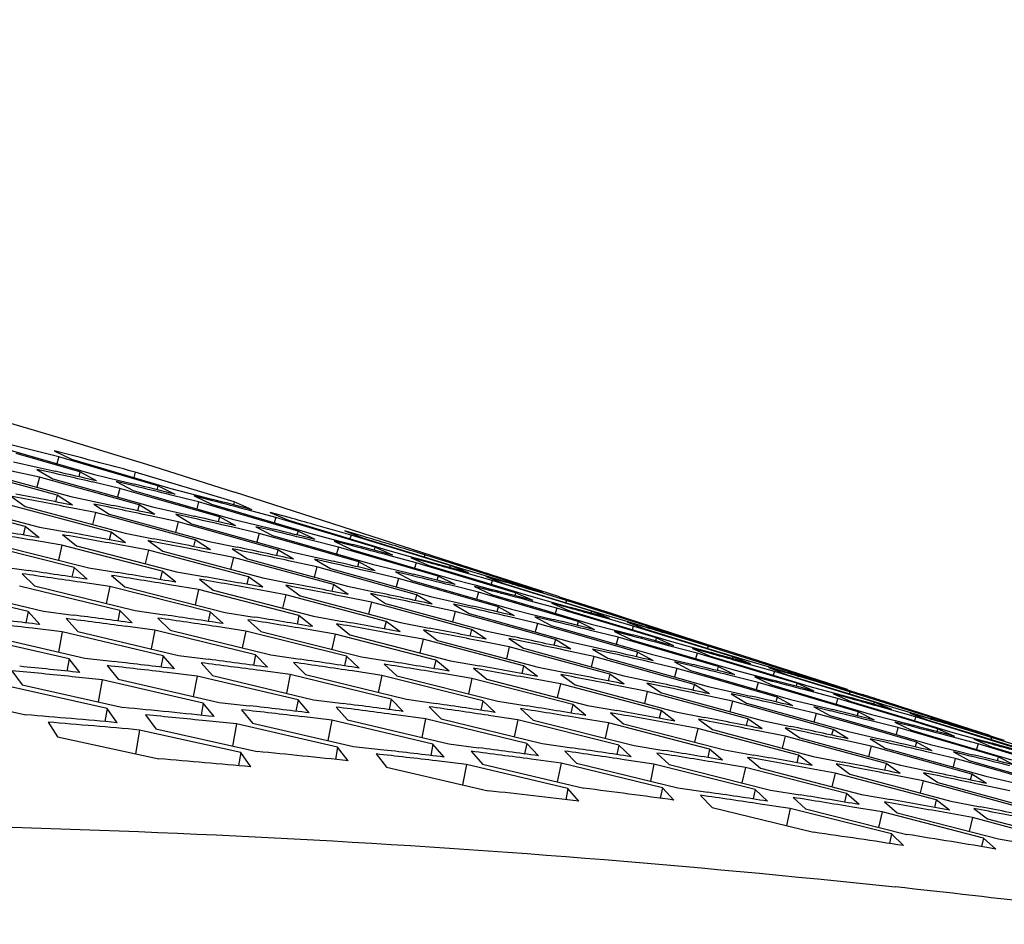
# Model space of a CAD drawing. Header units: millimetres. Extents: x 0 to 420, y 0 to 297.
# Tile 468 of 502: x 359.78 to 362.27, y 250.38 to 252.66. Entities that reach past the tile are written whole.
import ezdxf

# ---------------------------------------------------------------- set-up
doc = ezdxf.new("R2010")
doc.units = ezdxf.units.MM
doc.header["$LTSCALE"] = 23.1
doc.layers.get('0').update_dxf_attribs({"linetype": 'CONTINUOUS'})

msp = doc.modelspace()

# ---------------------------------------------------------------- linework, layer by layer
at = {"color": 3, "linetype": 'CONTINUOUS'}
for p, q in [((359.7129, 251.5878), (359.964, 251.5155)), ((359.9308, 251.521), (359.7693, 251.5674)), ((359.9122, 251.5624), (359.8653, 251.5745)), ((359.8653, 251.5745), (359.9098, 251.5533)), ((359.7632, 251.5464), (359.823, 251.5329)), ((359.969, 251.5325), (359.8773, 251.5594)), ((359.9098, 251.5533), (360.0352, 251.5164)), ((359.8731, 251.4623), (359.6209, 251.5311)), ((359.6558, 251.5276), (359.9079, 251.4586)), ((359.8284, 251.5079), (359.7579, 251.5231)), ((359.8658, 251.5175), (359.8218, 251.5274)), ((359.8658, 251.5175), (359.8218, 251.5274)), ((359.8218, 251.5274), (359.8626, 251.5035)), ((359.823, 251.5329), (359.8683, 251.5225)), ((359.867, 251.5228), (359.8683, 251.5225)), ((359.9731, 251.4983), (359.9308, 251.521)), ((360.1281, 251.4857), (359.969, 251.5325)), ((360.0352, 251.5164), (360.1606, 251.4793)), ((360.3211, 251.445), (360.0706, 251.5205)), ((360.0803, 251.4375), (359.8284, 251.5079)), ((359.8626, 251.5035), (360.1144, 251.4328)), ((360.0318, 251.4793), (359.9619, 251.4955)), ((359.964, 251.5155), (360.0334, 251.4986)), ((360.0681, 251.4855), (360.0228, 251.4965)), ((360.0681, 251.4855), (360.0228, 251.4965)), ((360.0228, 251.4965), (360.0653, 251.474)), ((360.0334, 251.4986), (360.0692, 251.4899)), ((360.1205, 251.4539), (360.0318, 251.4793)), ((360.0653, 251.474), (360.3168, 251.4015)), ((360.172, 251.4643), (360.1281, 251.4857)), ((360.1606, 251.4793), (360.2293, 251.4614)), ((361.1436, 251.2051), (360.3216, 251.4699)), ((359.7924, 251.383), (359.5394, 251.4484)), ((359.5759, 251.4468), (359.8289, 251.381)), ((359.7552, 251.4601), (359.7924, 251.4334)), ((359.9117, 251.4369), (359.8731, 251.4623)), ((359.9079, 251.4586), (359.9788, 251.4437)), ((359.9788, 251.4437), (360.0143, 251.4362)), ((360.2833, 251.4071), (360.1205, 251.4539)), ((360.2309, 251.4453), (360.1616, 251.4625)), ((360.2661, 251.4482), (360.2196, 251.4602)), ((360.2196, 251.4602), (360.2637, 251.4391)), ((360.2293, 251.4614), (360.267, 251.4515)), ((360.3218, 251.4186), (360.2309, 251.4453)), ((360.3666, 251.425), (360.3211, 251.445)), ((360.0094, 251.3689), (359.7566, 251.436)), ((359.7924, 251.4334), (360.0452, 251.366)), ((359.9698, 251.418), (359.8984, 251.4322)), ((359.9661, 251.4397), (360.005, 251.4145)), ((360.2224, 251.3492), (359.9698, 251.418)), ((360.1205, 251.4134), (360.0803, 251.4375)), ((360.1144, 251.4328), (360.1742, 251.4193)), ((360.1742, 251.4193), (360.2199, 251.4089)), ((360.2637, 251.4391), (360.3893, 251.4021)), ((360.4822, 251.3714), (360.3218, 251.4186)), ((360.4258, 251.4059), (360.3572, 251.4242)), ((360.4597, 251.4054), (360.4122, 251.4186)), ((360.4122, 251.4186), (360.4579, 251.3988)), ((360.005, 251.4145), (360.2575, 251.3453)), ((360.1789, 251.3945), (360.1081, 251.4098)), ((360.2165, 251.404), (360.1729, 251.4138)), ((360.2165, 251.404), (360.1729, 251.4138)), ((360.1729, 251.4138), (360.2133, 251.3901)), ((360.4312, 251.3239), (360.1789, 251.3945)), ((360.2178, 251.4093), (360.2199, 251.4089)), ((360.3252, 251.3845), (360.2833, 251.4071)), ((360.3168, 251.4015), (360.3767, 251.387)), ((360.3893, 251.4021), (360.5149, 251.3649)), ((360.6768, 251.3303), (360.4258, 251.4059)), ((360.4579, 251.3988), (360.5833, 251.361)), ((359.8274, 251.3547), (359.7924, 251.383)), ((359.8289, 251.381), (359.9013, 251.3682)), ((360.046, 251.342), (360.0094, 251.3689)), ((360.2133, 251.3901), (360.4656, 251.3192)), ((360.3838, 251.3655), (360.3136, 251.3818)), ((360.4204, 251.3717), (360.3756, 251.3825)), ((360.4204, 251.3717), (360.3756, 251.3825)), ((360.3756, 251.3825), (360.4176, 251.3602)), ((360.3767, 251.387), (360.4213, 251.3761)), ((360.5256, 251.3501), (360.4822, 251.3714)), ((360.649, 251.3574), (360.6004, 251.3717)), ((360.6004, 251.3717), (360.6477, 251.3533)), ((359.9158, 251.2792), (359.6622, 251.343)), ((359.6996, 251.3422), (359.9532, 251.2782)), ((359.885, 251.336), (359.8121, 251.3481)), ((359.8866, 251.3623), (359.9218, 251.3342)), ((360.0452, 251.366), (360.1171, 251.3521)), ((360.1032, 251.3472), (360.14, 251.3206)), ((360.2605, 251.3238), (360.2224, 251.3492)), ((360.2575, 251.3453), (360.3287, 251.3304)), ((360.4717, 251.3404), (360.3838, 251.3655)), ((360.4176, 251.3602), (360.6695, 251.2876)), ((360.5149, 251.3649), (360.584, 251.347)), ((360.5845, 251.3311), (360.515, 251.3485)), ((360.62, 251.3339), (360.574, 251.3459)), ((360.574, 251.3459), (360.6176, 251.3249)), ((360.5833, 251.361), (360.7088, 251.323)), ((360.584, 251.347), (360.6209, 251.3373)), ((360.867, 251.284), (360.6164, 251.3613)), ((360.6477, 251.3533), (360.773, 251.3146)), ((360.7133, 251.3383), (360.7016, 251.3418)), ((360.1385, 251.2704), (359.885, 251.336)), ((359.9218, 251.3342), (360.1752, 251.2684)), ((360.1039, 251.3232), (360.0315, 251.3365)), ((360.3571, 251.256), (360.1039, 251.3232)), ((360.14, 251.3206), (360.3932, 251.2531)), ((360.3187, 251.3049), (360.2469, 251.3192)), ((360.3157, 251.3265), (360.3541, 251.3013)), ((360.471, 251.3), (360.4312, 251.3239)), ((360.4656, 251.3192), (360.5254, 251.3057)), ((360.6358, 251.2932), (360.4717, 251.3404)), ((360.6746, 251.3047), (360.5845, 251.3311)), ((360.6176, 251.3249), (360.7434, 251.2878)), ((360.7218, 251.3104), (360.6768, 251.3303)), ((360.7088, 251.323), (360.7772, 251.304)), ((360.8027, 251.3114), (360.7731, 251.3203)), ((360.8027, 251.3114), (360.7731, 251.3203)), ((360.5717, 251.236), (360.3187, 251.3049)), ((360.3541, 251.3013), (360.6071, 251.2321)), ((360.5294, 251.2811), (360.4582, 251.2964)), ((360.5673, 251.2905), (360.5241, 251.3003)), ((360.5673, 251.2905), (360.5241, 251.3003)), ((360.5241, 251.3003), (360.5641, 251.2766)), ((360.5254, 251.3057), (360.5715, 251.2952)), ((360.6772, 251.2707), (360.6358, 251.2932)), ((360.8363, 251.2571), (360.6746, 251.3047)), ((360.781, 251.2914), (360.7121, 251.3097)), ((360.8152, 251.2908), (360.7681, 251.3038)), ((360.7681, 251.3038), (360.8133, 251.2842)), ((360.773, 251.3146), (360.8983, 251.2758)), ((360.7772, 251.304), (360.8158, 251.2932)), ((361.0529, 251.2324), (360.8027, 251.3114)), ((359.7272, 251.2822), (359.8012, 251.2715)), ((359.9488, 251.2495), (359.9158, 251.2792)), ((359.9532, 251.2782), (360.0266, 251.2664)), ((360.1731, 251.2422), (360.1385, 251.2704)), ((360.1752, 251.2684), (360.248, 251.2556)), ((360.7821, 251.2104), (360.5294, 251.2811)), ((360.5641, 251.2766), (360.8168, 251.2056)), ((360.7359, 251.2517), (360.6654, 251.2681)), ((360.6695, 251.2876), (360.7294, 251.2731)), ((360.7727, 251.2578), (360.7283, 251.2686)), ((360.7727, 251.2578), (360.7283, 251.2686)), ((360.7283, 251.2686), (360.7699, 251.2463)), ((360.7294, 251.2731), (360.7738, 251.2622)), ((360.7434, 251.2878), (360.8692, 251.2506)), ((361.0324, 251.2156), (360.781, 251.2914)), ((360.8133, 251.2842), (360.939, 251.2463)), ((360.9137, 251.2654), (360.867, 251.284)), ((360.9131, 251.2633), (360.8758, 251.2739)), ((360.8983, 251.2758), (360.966, 251.2558)), ((359.7844, 251.2635), (359.8161, 251.2325)), ((360.0062, 251.2308), (359.9323, 251.2419)), ((360.0107, 251.2594), (360.0439, 251.23)), ((360.233, 251.2497), (360.2677, 251.2217)), ((360.3933, 251.2293), (360.3571, 251.256)), ((360.3932, 251.2531), (360.4653, 251.2391)), ((360.8229, 251.2269), (360.7359, 251.2517)), ((360.7699, 251.2463), (361.0223, 251.1736)), ((360.8792, 251.236), (360.8363, 251.2571)), ((360.8692, 251.2506), (360.9292, 251.235)), ((360.9732, 251.2463), (360.9131, 251.2633)), ((360.939, 251.2463), (361.0647, 251.2082)), ((361.006, 251.2424), (360.9579, 251.2566)), ((360.9579, 251.2566), (361.0048, 251.2383)), ((360.966, 251.2558), (361.0064, 251.2437)), ((361.2242, 251.1689), (360.9732, 251.2463)), ((359.7998, 251.1679), (359.5453, 251.2283)), ((359.5843, 251.2294), (359.8388, 251.1687)), ((360.032, 251.1703), (359.7777, 251.2324)), ((359.8161, 251.2325), (360.0703, 251.1701)), ((360.2603, 251.1669), (360.0062, 251.2308)), ((360.0439, 251.23), (360.298, 251.1658)), ((360.2307, 251.2235), (360.1574, 251.2357)), ((360.4846, 251.1579), (360.2307, 251.2235)), ((360.2677, 251.2217), (360.5216, 251.1558)), ((360.4512, 251.2105), (360.3785, 251.2237)), ((360.4512, 251.2342), (360.4875, 251.2077)), ((360.6094, 251.2107), (360.5717, 251.236)), ((360.6071, 251.2321), (360.6786, 251.2171)), ((360.9883, 251.1794), (360.8229, 251.2269)), ((360.9382, 251.217), (360.8683, 251.2344)), ((360.9738, 251.2197), (360.9283, 251.2315)), ((360.9283, 251.2315), (360.9715, 251.2106)), ((360.9292, 251.235), (360.9748, 251.2231)), ((361.0273, 251.1908), (360.9382, 251.217)), ((361.0048, 251.2383), (361.1302, 251.1995)), ((361.0691, 251.2267), (361.0529, 251.2324)), ((361.1009, 251.2141), (361.0595, 251.2265)), ((361.0675, 251.2254), (361.1012, 251.2152)), ((361.1012, 251.2152), (361.0691, 251.2267)), ((360.7049, 251.1431), (360.4512, 251.2105)), ((360.4875, 251.2077), (360.7412, 251.1401)), ((360.6676, 251.1918), (360.5955, 251.2062)), ((360.6653, 251.2132), (360.7032, 251.1882)), ((360.8214, 251.1866), (360.7821, 251.2104)), ((360.8168, 251.2056), (360.8877, 251.1896)), ((360.9715, 251.2106), (361.0975, 251.1735)), ((361.077, 251.1959), (361.0324, 251.2156)), ((361.0647, 251.2082), (361.1333, 251.1892)), ((361.1362, 251.1768), (361.067, 251.1952)), ((361.1609, 251.1959), (361.1009, 251.2141)), ((361.1609, 251.1959), (361.1009, 251.2141)), ((361.1302, 251.1995), (361.2557, 251.1606)), ((361.2104, 251.183), (361.1433, 251.204)), ((361.1433, 251.204), (361.1918, 251.187)), ((361.4116, 251.1168), (361.1609, 251.1959)), ((359.8293, 251.1351), (359.7998, 251.1679)), ((359.8388, 251.1687), (359.9136, 251.159)), ((360.063, 251.1391), (360.032, 251.1703)), ((360.0703, 251.1701), (360.1446, 251.1594)), ((360.921, 251.1228), (360.6676, 251.1918)), ((360.7032, 251.1882), (360.9566, 251.1189)), ((360.8798, 251.1677), (360.8084, 251.1831)), ((360.918, 251.1771), (360.8753, 251.1867)), ((360.918, 251.1771), (360.8753, 251.1867)), ((360.8753, 251.1867), (360.9148, 251.1631)), ((361.133, 251.0969), (360.8798, 251.1677)), ((360.8877, 251.1896), (360.9231, 251.1815)), ((361.0293, 251.1569), (360.9883, 251.1794)), ((361.0223, 251.1736), (361.0822, 251.1591)), ((361.1903, 251.1429), (361.0273, 251.1908)), ((361.0975, 251.1735), (361.2236, 251.1362)), ((361.1706, 251.1762), (361.124, 251.1891)), ((361.124, 251.1891), (361.1688, 251.1696)), ((361.1333, 251.1892), (361.1713, 251.1785)), ((361.3319, 251.1179), (361.1362, 251.1768)), ((361.1688, 251.1696), (361.2947, 251.1316)), ((361.2774, 251.1618), (361.2104, 251.183)), ((361.2704, 251.1504), (361.2242, 251.1689)), ((359.8957, 251.15), (359.9253, 251.1175)), ((360.1275, 251.1514), (360.1587, 251.1205)), ((360.2929, 251.1373), (360.2603, 251.1669)), ((360.298, 251.1658), (360.3716, 251.154)), ((360.3554, 251.1471), (360.3882, 251.1177)), ((360.5187, 251.1297), (360.4846, 251.1579)), ((360.5216, 251.1558), (360.5947, 251.1429)), ((360.7405, 251.1165), (360.7049, 251.1431)), ((360.9148, 251.1631), (361.168, 251.092)), ((361.0879, 251.138), (361.0172, 251.1544)), ((361.125, 251.144), (361.0811, 251.1547)), ((361.125, 251.144), (361.0811, 251.1547)), ((361.0811, 251.1547), (361.1222, 251.1325)), ((361.0822, 251.1591), (361.1277, 251.148)), ((361.2329, 251.1218), (361.1903, 251.1429)), ((361.2699, 251.1483), (361.2301, 251.1595)), ((361.2557, 251.1606), (361.3158, 251.1428)), ((361.3299, 251.1313), (361.2699, 251.1483)), ((361.3177, 251.1489), (361.2774, 251.1618)), ((361.3158, 251.1428), (361.3634, 251.1287)), ((361.3443, 251.1404), (361.3177, 251.1489)), ((359.8861, 251.1165), (359.8108, 251.1255)), ((359.9253, 251.1175), (360.1803, 251.0568)), ((360.1201, 251.1204), (360.0454, 251.1305)), ((360.3749, 251.0582), (360.1201, 251.1204)), ((360.1587, 251.1205), (360.4135, 251.058)), ((360.3502, 251.1186), (360.276, 251.1297)), ((360.6048, 251.0546), (360.3502, 251.1186)), ((360.3882, 251.1177), (360.6427, 251.0535)), ((360.5763, 251.111), (360.5028, 251.1232)), ((360.5793, 251.137), (360.6136, 251.1091)), ((360.7412, 251.1401), (360.8136, 251.1262)), ((360.7992, 251.1213), (360.835, 251.0949)), ((360.9583, 251.0976), (360.921, 251.1228)), ((360.9566, 251.1189), (361.0285, 251.1038)), ((361.1741, 251.1133), (361.0879, 251.138)), ((361.1222, 251.1325), (361.3751, 251.0597)), ((361.2918, 251.1028), (361.2217, 251.1203)), ((361.2236, 251.1362), (361.2932, 251.1181)), ((361.2932, 251.1181), (361.328, 251.109)), ((361.2947, 251.1316), (361.4205, 251.0935)), ((361.363, 251.1273), (361.3153, 251.1414)), ((361.3153, 251.1414), (361.3618, 251.1232)), ((361.5814, 251.0537), (361.3299, 251.1313)), ((361.388, 251.101), (361.3319, 251.1179)), ((361.5112, 251.0866), (361.3443, 251.1404)), ((361.3618, 251.1232), (361.5293, 251.0714)), ((359.9033, 251.048), (359.6482, 251.1067)), ((359.6881, 251.1088), (359.9432, 251.0497)), ((360.141, 251.056), (359.8861, 251.1165)), ((360.8307, 251.0453), (360.5763, 251.111)), ((360.6136, 251.1091), (360.868, 251.0432)), ((360.7984, 251.0977), (360.7255, 251.111)), ((361.0526, 251.0303), (360.7984, 251.0977)), ((360.835, 251.0949), (361.0891, 251.0272)), ((361.0164, 251.0788), (360.9441, 251.0931)), ((361.0558, 251.0915), (361.0149, 251.1)), ((361.0149, 251.1), (361.0524, 251.0751)), ((361.1719, 251.0731), (361.133, 251.0969)), ((361.3408, 251.0655), (361.1741, 251.1133)), ((361.3277, 251.1055), (361.2826, 251.1172)), ((361.2826, 251.1172), (361.3254, 251.0964)), ((361.3801, 251.0769), (361.2918, 251.1028)), ((361.3254, 251.0964), (361.4516, 251.0592)), ((361.4322, 251.0813), (361.388, 251.101)), ((361.4269, 251.1114), (361.4116, 251.1168)), ((361.4592, 251.0986), (361.4174, 251.1111)), ((361.4205, 251.0935), (361.4895, 251.0743)), ((361.4256, 251.11), (361.4595, 251.0997)), ((361.4595, 251.0997), (361.4269, 251.1114)), ((361.4424, 251.1076), (361.5024, 251.0889)), ((361.5192, 251.0805), (361.4592, 251.0986)), ((361.2703, 251.0096), (361.0164, 251.0788)), ((361.0524, 251.0751), (361.3062, 251.0056)), ((361.2303, 251.0542), (361.1586, 251.0697)), ((361.168, 251.092), (361.2392, 251.0759)), ((361.2687, 251.0636), (361.2265, 251.0731)), ((361.2265, 251.0731), (361.2656, 251.0496)), ((361.2392, 251.0759), (361.2747, 251.0678)), ((361.5444, 251.0286), (361.3801, 251.0769)), ((361.4914, 251.0622), (361.4219, 251.0807)), ((361.5261, 251.0615), (361.4799, 251.0743)), ((361.4799, 251.0743), (361.5242, 251.0549)), ((361.4895, 251.0743), (361.5268, 251.0639)), ((361.5697, 251.0673), (361.5023, 251.0884)), ((361.5023, 251.0884), (361.5504, 251.0715)), ((361.7703, 251.0012), (361.5192, 251.0805)), ((361.5293, 251.0714), (361.6132, 251.0454)), ((359.9307, 251.0137), (359.9033, 251.048)), ((359.9432, 251.0497), (360.0189, 251.0411)), ((360.17, 251.0233), (360.141, 251.056)), ((360.1803, 251.0568), (360.2554, 251.0471)), ((360.4054, 251.0271), (360.3749, 251.0582)), ((360.4135, 251.058), (360.488, 251.0472)), ((360.6369, 251.025), (360.6048, 251.0546)), ((360.6427, 251.0535), (360.7167, 251.0416)), ((360.8644, 251.0172), (360.8307, 251.0453)), ((360.868, 251.0432), (360.9413, 251.0302)), ((361.4839, 250.9834), (361.2303, 251.0542)), ((361.2656, 251.0496), (361.5191, 250.9785)), ((361.3813, 251.0431), (361.3408, 251.0655)), ((361.3751, 251.0597), (361.4349, 251.0452)), ((361.4349, 251.0452), (361.4809, 251.0339)), ((361.4516, 251.0592), (361.5779, 251.0219)), ((361.6858, 251.0037), (361.4914, 251.0622)), ((361.5242, 251.0549), (361.6503, 251.0169)), ((361.6442, 251.0437), (361.5697, 251.0673)), ((361.6272, 251.0354), (361.5814, 251.0537)), ((361.6266, 251.0333), (361.5845, 251.0452)), ((361.6132, 251.0454), (361.6732, 251.0277)), ((361.6752, 251.0338), (361.6442, 251.0437)), ((359.7586, 251.0182), (359.7847, 250.9826)), ((359.9998, 251.0311), (360.0274, 250.9971)), ((360.2372, 251.0381), (360.2663, 251.0057)), ((360.4625, 251.0084), (360.3874, 251.0185)), ((360.4706, 251.0393), (360.5014, 251.0085)), ((360.7002, 251.0347), (360.7324, 251.0054)), ((360.9257, 251.0244), (360.9595, 250.9966)), ((361.0878, 251.0037), (361.0526, 251.0303)), ((361.0891, 251.0272), (361.1619, 251.0132)), ((361.44, 251.0242), (361.3689, 251.0407)), ((361.4774, 251.0302), (361.4339, 251.0407)), ((361.4339, 251.0407), (361.4745, 251.0186)), ((361.5252, 250.9998), (361.44, 251.0242)), ((361.4745, 251.0186), (361.7278, 250.9458)), ((361.5865, 251.0077), (361.5444, 251.0286)), ((361.5779, 251.0219), (361.6379, 251.0063)), ((361.6867, 251.0163), (361.6266, 251.0333)), ((361.72, 251.0122), (361.6728, 251.0262)), ((361.6728, 251.0262), (361.7188, 251.0081)), ((361.6732, 251.0277), (361.7204, 251.0136)), ((361.8713, 250.9706), (361.6752, 251.0338)), ((359.9873, 250.9951), (359.9111, 251.003)), ((360.2428, 250.9363), (359.9873, 250.9951)), ((360.0274, 250.9971), (360.283, 250.9381)), ((360.2268, 251.0047), (360.1512, 251.0137)), ((360.4822, 250.9442), (360.2268, 251.0047)), ((360.2663, 251.0057), (360.5217, 250.9449)), ((360.7177, 250.9462), (360.4625, 251.0084)), ((360.5014, 251.0085), (360.7566, 250.9459)), ((360.6942, 251.0063), (360.6198, 251.0175)), ((360.9492, 250.9423), (360.6942, 251.0063)), ((360.7324, 251.0054), (360.9875, 250.9411)), ((360.922, 250.9985), (360.8481, 251.0108)), ((361.1768, 250.9327), (360.922, 250.9985)), ((360.9595, 250.9966), (361.2143, 250.9306)), ((361.1457, 250.9849), (361.0724, 250.9983)), ((361.1471, 251.0084), (361.1826, 250.9821)), ((361.3072, 250.9845), (361.2703, 251.0096)), ((361.3062, 251.0056), (361.3784, 250.9905)), ((361.6933, 250.9516), (361.5252, 250.9998)), ((361.6455, 250.9886), (361.575, 251.0062)), ((361.6816, 250.9913), (361.637, 251.0028)), ((361.637, 251.0028), (361.6793, 250.9822)), ((361.6379, 251.0063), (361.6825, 250.9946)), ((361.6503, 251.0169), (361.7764, 250.9787)), ((361.7437, 250.9863), (361.6858, 251.0037)), ((361.9386, 250.9386), (361.6867, 251.0163)), ((361.7188, 251.0081), (361.8848, 250.9568)), ((361.7783, 250.9984), (361.7703, 251.0012)), ((361.8175, 250.9832), (361.7753, 250.9958)), ((361.8178, 250.9843), (361.7783, 250.9984)), ((361.7814, 250.9953), (361.8178, 250.9843)), ((359.9996, 250.9226), (359.7439, 250.9796)), ((359.7847, 250.9826), (360.0404, 250.9253)), ((361.4003, 250.9174), (361.1457, 250.9849)), ((361.1826, 250.9821), (361.4371, 250.9143)), ((361.3653, 250.9657), (361.2927, 250.9801)), ((361.405, 250.9783), (361.3645, 250.9868)), ((361.405, 250.9783), (361.3645, 250.9868)), ((361.3645, 250.9868), (361.4015, 250.9619)), ((361.5224, 250.9597), (361.4839, 250.9834)), ((361.5191, 250.9785), (361.5789, 250.965)), ((361.7329, 250.963), (361.6455, 250.9886)), ((361.6793, 250.9822), (361.8058, 250.9449)), ((361.7874, 250.9667), (361.7437, 250.9863)), ((361.7764, 250.9787), (361.8364, 250.9621)), ((361.8014, 250.992), (361.8614, 250.9732)), ((361.8775, 250.965), (361.8175, 250.9832)), ((361.9094, 250.9576), (361.8612, 250.9727)), ((361.8612, 250.9727), (361.9089, 250.956)), ((359.5383, 250.9622), (359.794, 250.9066)), ((360.5107, 250.9115), (360.4822, 250.9442)), ((360.5217, 250.9449), (360.5972, 250.9352)), ((360.7478, 250.9151), (360.7177, 250.9462)), ((360.7566, 250.9459), (360.8314, 250.9351)), ((361.6197, 250.8964), (361.3653, 250.9657)), ((361.4015, 250.9619), (361.6558, 250.8924)), ((361.5808, 250.9408), (361.5088, 250.9563)), ((361.6195, 250.9501), (361.5777, 250.9595)), ((361.5777, 250.9595), (361.6163, 250.9361)), ((361.5789, 250.965), (361.6264, 250.9541)), ((361.7334, 250.9294), (361.6933, 250.9516)), ((361.7278, 250.9458), (361.7877, 250.9312)), ((361.8985, 250.9143), (361.7329, 250.963)), ((361.8466, 250.9476), (361.7768, 250.9662)), ((361.8058, 250.9449), (361.9322, 250.9076)), ((361.8815, 250.9469), (361.8358, 250.9596)), ((361.8358, 250.9596), (361.8797, 250.9403)), ((361.8364, 250.9621), (361.8822, 250.9493)), ((362.0397, 250.8896), (361.8466, 250.9476)), ((362.1291, 250.8857), (361.8775, 250.965)), ((361.8848, 250.9568), (361.9706, 250.9302)), ((360.0251, 250.8868), (359.9996, 250.9226)), ((360.2698, 250.9021), (360.2428, 250.9363)), ((360.283, 250.9381), (360.359, 250.9294)), ((360.3396, 250.9194), (360.3668, 250.8855)), ((360.5786, 250.9263), (360.6074, 250.8939)), ((360.8137, 250.9272), (360.844, 250.8964)), ((360.9809, 250.9128), (360.9492, 250.9423)), ((360.9875, 250.9411), (361.0617, 250.9292)), ((361.0449, 250.9224), (361.0767, 250.8931)), ((361.21, 250.9047), (361.1768, 250.9327)), ((361.2143, 250.9306), (361.288, 250.9176)), ((361.8349, 250.8699), (361.5808, 250.9408)), ((361.6163, 250.9361), (361.8703, 250.8649)), ((361.7921, 250.9104), (361.7207, 250.927)), ((361.8297, 250.9163), (361.7866, 250.9268)), ((361.7866, 250.9268), (361.8269, 250.9048)), ((361.7877, 250.9312), (361.8341, 250.9199)), ((361.8797, 250.9403), (362.006, 250.9022)), ((361.984, 250.9204), (361.9386, 250.9386)), ((361.9834, 250.9184), (361.9397, 250.9307)), ((362.004, 250.9277), (361.9627, 250.9408)), ((361.9706, 250.9302), (362.0392, 250.9099)), ((362.0434, 250.9013), (361.9834, 250.9183)), ((362.0326, 250.9186), (362.004, 250.9277)), ((362.2314, 250.8545), (362.0326, 250.9186)), ((360.0968, 250.9067), (360.1224, 250.8712)), ((360.5675, 250.8929), (360.4916, 250.902)), ((360.6074, 250.8939), (360.8632, 250.833)), ((360.8048, 250.8964), (360.7295, 250.9066)), ((361.0605, 250.8341), (360.8048, 250.8964)), ((360.844, 250.8964), (361.0997, 250.8338)), ((361.0382, 250.8941), (360.9635, 250.9053)), ((361.2937, 250.83), (361.0382, 250.8941)), ((361.2676, 250.886), (361.1935, 250.8983)), ((361.2721, 250.9118), (361.3055, 250.8841)), ((361.4351, 250.8909), (361.4003, 250.9174)), ((361.4371, 250.9143), (361.5102, 250.9002)), ((361.4951, 250.8955), (361.5301, 250.8693)), ((361.656, 250.8714), (361.6197, 250.8964)), ((361.8766, 250.8862), (361.7921, 250.9104)), ((361.8269, 250.9048), (361.9537, 250.8684)), ((361.9401, 250.8935), (361.8985, 250.9143)), ((361.9322, 250.9076), (361.9922, 250.892)), ((362.006, 250.9022), (362.1323, 250.8639)), ((362.077, 250.8972), (362.0302, 250.911)), ((362.0302, 250.911), (362.0758, 250.893)), ((362.0392, 250.9099), (362.0774, 250.8985)), ((362.2957, 250.8235), (362.0434, 250.9013)), ((359.8501, 250.8881), (359.8743, 250.8509)), ((360.1224, 250.8712), (360.3785, 250.8138)), ((360.3263, 250.8835), (360.2499, 250.8915)), ((360.5823, 250.8247), (360.3263, 250.8835)), ((360.3668, 250.8855), (360.6228, 250.8264)), ((360.8234, 250.8323), (360.5675, 250.8929)), ((361.0767, 250.8931), (361.3322, 250.8288)), ((361.5229, 250.8202), (361.2676, 250.886)), ((361.3055, 250.8841), (361.5607, 250.818)), ((361.493, 250.8721), (361.4194, 250.8856)), ((361.748, 250.8046), (361.493, 250.8721)), ((361.5301, 250.8693), (361.7851, 250.8014)), ((361.6558, 250.8924), (361.7282, 250.8772)), ((361.7541, 250.8652), (361.7141, 250.8735)), ((361.7541, 250.8652), (361.7141, 250.8735)), ((361.7141, 250.8735), (361.7507, 250.8488)), ((361.8728, 250.8463), (361.8349, 250.8699)), ((361.9511, 250.8649), (361.8766, 250.8862)), ((361.9991, 250.8745), (361.9284, 250.8921)), ((362.0355, 250.877), (361.9913, 250.8885)), ((361.9913, 250.8885), (362.0332, 250.868)), ((361.9922, 250.892), (362.0375, 250.8801)), ((362.0857, 250.8491), (361.9991, 250.8745)), ((362.0993, 250.8716), (362.0397, 250.8896)), ((362.0758, 250.893), (362.2403, 250.8422)), ((362.1426, 250.8522), (362.0993, 250.8716)), ((362.137, 250.8829), (362.1291, 250.8857)), ((362.1758, 250.8677), (362.1331, 250.8805)), ((362.1761, 250.8688), (362.137, 250.8829)), ((362.1373, 250.8806), (362.1761, 250.8688)), ((362.1604, 250.8763), (362.2204, 250.8575)), ((359.8743, 250.8509), (360.1305, 250.7953)), ((360.3375, 250.8111), (360.0813, 250.8682)), ((361.7142, 250.8526), (361.6413, 250.8671)), ((361.969, 250.7833), (361.7142, 250.8526)), ((361.7507, 250.8488), (362.0054, 250.7792)), ((361.8703, 250.8649), (361.946, 250.8478)), ((361.9702, 250.8366), (361.9288, 250.846)), ((361.9288, 250.846), (361.9416, 250.8382)), ((361.946, 250.8478), (361.978, 250.8405)), ((362.0458, 250.8377), (361.9511, 250.8649)), ((361.9537, 250.8684), (362.0806, 250.8318)), ((362.0332, 250.868), (362.0866, 250.8522)), ((362.2525, 250.8), (362.0857, 250.8491)), ((362.0866, 250.8522), (362.2866, 250.7932)), ((362.2018, 250.8331), (362.1317, 250.8518)), ((362.1323, 250.8639), (362.2019, 250.8446)), ((362.2358, 250.8496), (362.1758, 250.8677)), ((362.237, 250.8323), (362.1916, 250.8448)), ((362.1916, 250.8448), (362.2352, 250.8257)), ((362.2019, 250.8446), (362.2377, 250.8346)), ((362.268, 250.8421), (362.2202, 250.857)), ((362.2202, 250.857), (362.2675, 250.8405)), ((362.4878, 250.7701), (362.2358, 250.8496)), ((360.6089, 250.7905), (360.5823, 250.8247)), ((360.6228, 250.8264), (360.6991, 250.8177)), ((360.8515, 250.7998), (360.8234, 250.8323)), ((360.8632, 250.833), (360.9389, 250.8233)), ((361.0902, 250.8031), (361.0605, 250.8341)), ((361.0997, 250.8338), (361.1748, 250.8229)), ((361.3249, 250.8006), (361.2937, 250.83)), ((361.3322, 250.8288), (361.4068, 250.8168)), ((361.5557, 250.7922), (361.5229, 250.8202)), ((361.9313, 250.8274), (361.859, 250.843)), ((362.1858, 250.7563), (361.9313, 250.8274)), ((361.9416, 250.8382), (361.967, 250.8227)), ((361.967, 250.8227), (362.2215, 250.7513)), ((362.0854, 250.8156), (362.0458, 250.8377)), ((362.0806, 250.8318), (362.1517, 250.8145)), ((362.2905, 250.8064), (362.2018, 250.8331)), ((362.2352, 250.8257), (362.3617, 250.7875)), ((362.2403, 250.8422), (362.3281, 250.815)), ((360.3625, 250.7753), (360.3375, 250.8111)), ((360.6794, 250.8078), (360.7062, 250.7739)), ((360.9201, 250.8144), (360.9484, 250.7821)), ((361.1472, 250.7844), (361.0716, 250.7946)), ((361.1569, 250.8151), (361.1867, 250.7844)), ((361.3897, 250.8101), (361.421, 250.7809)), ((361.5607, 250.818), (361.6347, 250.8049)), ((361.6184, 250.7992), (361.6514, 250.7715)), ((361.7823, 250.7781), (361.748, 250.8046)), ((361.7851, 250.8014), (361.8585, 250.7873)), ((362.1441, 250.7966), (362.0725, 250.8133)), ((362.182, 250.8025), (362.1394, 250.8128)), ((362.1394, 250.8128), (362.1792, 250.791)), ((362.2289, 250.7724), (362.1441, 250.7966)), ((362.1517, 250.8145), (362.1873, 250.8058)), ((362.2938, 250.7793), (362.2525, 250.8)), ((360.7062, 250.7739), (360.9626, 250.7147)), ((360.9083, 250.7811), (360.8321, 250.7902)), ((361.1646, 250.7205), (360.9083, 250.7811)), ((360.9484, 250.7821), (361.2047, 250.7212)), ((361.4034, 250.722), (361.1472, 250.7844)), ((361.1867, 250.7844), (361.4428, 250.7217)), ((361.3822, 250.7819), (361.3072, 250.7932)), ((361.6382, 250.7177), (361.3822, 250.7819)), ((361.421, 250.7809), (361.6769, 250.7164)), ((361.6133, 250.7735), (361.5388, 250.7859)), ((361.869, 250.7076), (361.6133, 250.7735)), ((361.6514, 250.7715), (361.9071, 250.7053)), ((361.8402, 250.7593), (361.7664, 250.7728)), ((361.8431, 250.7826), (361.8776, 250.7564)), ((362.0049, 250.7583), (361.969, 250.7833)), ((362.0054, 250.7792), (362.0781, 250.7639)), ((362.1792, 250.791), (362.4333, 250.7179)), ((362.3983, 250.7238), (362.2289, 250.7724)), ((362.0957, 250.6917), (361.8402, 250.7593)), ((361.8776, 250.7564), (362.1331, 250.6885)), ((362.0631, 250.7395), (361.9898, 250.7541)), ((362.1032, 250.752), (362.0637, 250.7603)), ((362.1032, 250.752), (362.0637, 250.7603)), ((362.0637, 250.7603), (362.0998, 250.7356)), ((362.2233, 250.7329), (362.1858, 250.7563)), ((362.2215, 250.7513), (362.2936, 250.735)), ((361.1922, 250.688), (361.1646, 250.7205)), ((361.4325, 250.6911), (361.4034, 250.722)), ((361.4428, 250.7217), (361.5182, 250.7108)), ((362.3183, 250.6701), (362.0631, 250.7395)), ((362.0998, 250.7356), (362.355, 250.6659)), ((362.2817, 250.714), (362.2091, 250.7296)), ((361.5, 250.703), (361.5293, 250.6724)), ((361.6689, 250.6883), (361.6382, 250.7177)), ((361.6769, 250.7164), (361.7518, 250.7044)), ((361.7344, 250.6977), (361.7653, 250.6686)), ((361.9013, 250.6797), (361.869, 250.7076)), ((361.9071, 250.7053), (361.9813, 250.6922)), ((361.5293, 250.6724), (361.7859, 250.6096)), ((361.7263, 250.6696), (361.6509, 250.681)), ((361.9827, 250.6054), (361.7263, 250.6696)), ((361.9589, 250.661), (361.8842, 250.6734)), ((361.9648, 250.6866), (361.9973, 250.659)), ((362.1296, 250.6654), (362.0957, 250.6917)), ((362.1331, 250.6885), (362.2067, 250.6743)), ((362.1911, 250.6697), (362.2252, 250.6436)), ((361.7653, 250.6686), (362.0217, 250.6041)), ((362.2151, 250.595), (361.9589, 250.661)), ((361.9973, 250.659), (362.2534, 250.5927)), ((362.1875, 250.6466), (362.1133, 250.6601)), ((362.4434, 250.5788), (362.1875, 250.6466)), ((362.2252, 250.6436), (362.4811, 250.5756)), ((362.0129, 250.5761), (361.9827, 250.6054)), ((362.2469, 250.5672), (362.2151, 250.595)), ((362.2534, 250.5927), (362.328, 250.5795))]:
    msp.add_line(p, q, dxfattribs=at)
at = {"color": 7, "linetype": 'CONTINUOUS'}
for p, q in [((359.8773, 251.5594), (359.8724, 251.5419)), ((359.9308, 251.521), (359.9276, 251.5089)), ((360.0706, 251.5205), (360.0667, 251.507)), ((359.8284, 251.5079), (359.8218, 251.4822)), ((360.0318, 251.4793), (360.026, 251.4577)), ((360.1281, 251.4857), (360.1254, 251.4759)), ((359.8731, 251.4623), (359.8688, 251.4454)), ((360.2309, 251.4453), (360.226, 251.4277)), ((360.3211, 251.445), (360.319, 251.4377)), ((359.9698, 251.418), (359.9625, 251.3881)), ((360.0803, 251.4375), (360.0765, 251.4229)), ((360.1789, 251.3945), (360.1723, 251.3687)), ((360.2833, 251.4071), (360.2801, 251.395)), ((360.4258, 251.4059), (360.4219, 251.3924)), ((359.7924, 251.383), (359.7875, 251.3614)), ((360.0094, 251.3689), (360.0048, 251.3496)), ((360.4822, 251.3714), (360.4794, 251.3617)), ((360.2224, 251.3492), (360.2182, 251.3322)), ((360.3838, 251.3655), (360.378, 251.3438)), ((360.6164, 251.3613), (360.6136, 251.3518)), ((359.885, 251.336), (359.8764, 251.2976)), ((360.1039, 251.3232), (360.0959, 251.2891)), ((360.4312, 251.3239), (360.4274, 251.3094)), ((360.5845, 251.3311), (360.5797, 251.3135)), ((360.6768, 251.3303), (360.6746, 251.323)), ((360.3187, 251.3049), (360.3113, 251.2749)), ((360.6358, 251.2932), (360.6326, 251.2811)), ((360.8027, 251.3114), (360.801, 251.3059)), ((359.9158, 251.2792), (359.9107, 251.2553)), ((360.1385, 251.2704), (360.1336, 251.2488)), ((360.5294, 251.2811), (360.5227, 251.2552)), ((360.781, 251.2914), (360.7771, 251.2778)), ((360.867, 251.284), (360.8655, 251.2791)), ((360.3571, 251.256), (360.3526, 251.2367)), ((360.7359, 251.2517), (360.7301, 251.23)), ((360.8363, 251.2571), (360.8335, 251.2474)), ((360.9732, 251.2463), (360.9703, 251.2368)), ((360.0062, 251.2308), (359.9971, 251.1882)), ((360.2307, 251.2235), (360.2221, 251.185)), ((360.5717, 251.236), (360.5675, 251.2191)), ((360.9382, 251.217), (360.9333, 251.1993)), ((361.0529, 251.2324), (361.0521, 251.23)), ((360.4512, 251.2105), (360.4431, 251.1762)), ((360.7821, 251.2104), (360.7783, 251.1959)), ((361.0324, 251.2156), (361.0303, 251.2084)), ((361.1609, 251.1959), (361.1592, 251.1905)), ((359.7998, 251.1679), (359.7943, 251.1393)), ((360.032, 251.1703), (360.0266, 251.144)), ((360.6676, 251.1918), (360.6602, 251.1618)), ((360.8798, 251.1677), (360.8732, 251.1418)), ((360.9883, 251.1794), (360.9851, 251.1672)), ((361.1362, 251.1768), (361.1323, 251.1632)), ((361.2242, 251.1689), (361.2227, 251.164)), ((360.2603, 251.1669), (360.2551, 251.143)), ((360.4846, 251.1579), (360.4797, 251.1362)), ((360.7049, 251.1431), (360.7003, 251.1239)), ((361.1903, 251.1429), (361.1876, 251.1331)), ((360.1201, 251.1204), (360.1106, 251.0734)), ((360.3502, 251.1186), (360.3411, 251.0758)), ((360.921, 251.1228), (360.9168, 251.1059)), ((361.0879, 251.138), (361.0821, 251.1162)), ((361.3299, 251.1313), (361.3271, 251.1218)), ((361.3443, 251.1404), (361.3439, 251.1389)), ((359.8861, 251.1165), (359.8762, 251.0653)), ((360.5763, 251.111), (360.5677, 251.0724)), ((360.7984, 251.0977), (360.7904, 251.0634)), ((361.133, 251.0969), (361.1293, 251.0824)), ((361.2918, 251.1028), (361.2869, 251.0851)), ((361.388, 251.101), (361.3859, 251.0937)), ((361.4116, 251.1168), (361.4109, 251.1144)), ((361.0164, 251.0788), (361.009, 251.0486)), ((361.5192, 251.0805), (361.5175, 251.075)), ((359.9033, 251.048), (359.8976, 251.0172)), ((360.141, 251.056), (360.1354, 251.0275)), ((360.3749, 251.0582), (360.3695, 251.032)), ((360.6048, 251.0546), (360.5996, 251.0307)), ((360.8307, 251.0453), (360.8258, 251.0237)), ((361.2303, 251.0542), (361.2237, 251.0283)), ((361.3408, 251.0655), (361.3376, 251.0533)), ((361.4914, 251.0622), (361.4875, 251.0486)), ((361.5814, 251.0537), (361.5799, 251.0489)), ((361.0526, 251.0303), (361.048, 251.011)), ((361.44, 251.0242), (361.4342, 251.0024)), ((361.5444, 251.0286), (361.5417, 251.0189)), ((361.7042, 251.0245), (361.7037, 251.023)), ((359.9873, 250.9951), (359.9772, 250.9395)), ((360.2268, 251.0047), (360.2169, 250.9534)), ((360.4625, 251.0084), (360.4529, 250.9613)), ((360.6942, 251.0063), (360.6851, 250.9635)), ((360.922, 250.9985), (360.9133, 250.9599)), ((361.2703, 251.0096), (361.2661, 250.9927)), ((361.6867, 251.0163), (361.6838, 251.0068)), ((361.7703, 251.0012), (361.7696, 250.9989)), ((361.1457, 250.9849), (361.1376, 250.9505)), ((361.4839, 250.9834), (361.4802, 250.9688)), ((361.6455, 250.9886), (361.6405, 250.9709)), ((361.7437, 250.9863), (361.7415, 250.979)), ((360.4822, 250.9442), (360.4766, 250.9156)), ((360.7177, 250.9462), (360.7123, 250.9199)), ((361.3653, 250.9657), (361.3579, 250.9355)), ((361.6933, 250.9516), (361.6901, 250.9395)), ((361.8466, 250.9476), (361.8427, 250.934)), ((361.8775, 250.965), (361.8758, 250.9596)), ((359.9996, 250.9226), (359.9939, 250.8896)), ((360.2428, 250.9363), (360.2371, 250.9055)), ((360.9492, 250.9423), (360.9441, 250.9184)), ((361.1768, 250.9327), (361.1719, 250.9111)), ((361.5808, 250.9408), (361.5741, 250.9148)), ((361.9386, 250.9386), (361.9371, 250.9338)), ((360.8048, 250.8964), (360.7953, 250.8492)), ((361.0382, 250.8941), (361.0291, 250.8512)), ((361.4003, 250.9174), (361.3957, 250.8981)), ((361.6197, 250.8964), (361.6154, 250.8795)), ((361.7921, 250.9104), (361.7862, 250.8885)), ((361.8985, 250.9143), (361.8957, 250.9046)), ((362.0434, 250.9013), (362.0406, 250.8917)), ((362.064, 250.9085), (362.0635, 250.9071)), ((360.3263, 250.8835), (360.3162, 250.8278)), ((360.5675, 250.8929), (360.5577, 250.8415)), ((361.2676, 250.886), (361.2589, 250.8473)), ((361.493, 250.8721), (361.4849, 250.8376)), ((361.8349, 250.8699), (361.8311, 250.8553)), ((361.9991, 250.8745), (361.9942, 250.8567)), ((362.0993, 250.8716), (362.0972, 250.8643)), ((362.1291, 250.8857), (362.1283, 250.8833)), ((360.0813, 250.8682), (360.0711, 250.8082)), ((361.7142, 250.8526), (361.7067, 250.8223)), ((362.2358, 250.8496), (362.2341, 250.8441)), ((360.5823, 250.8247), (360.5767, 250.7939)), ((360.8234, 250.8323), (360.8178, 250.8038)), ((361.0605, 250.8341), (361.0551, 250.8078)), ((361.2937, 250.83), (361.2885, 250.8061)), ((361.5229, 250.8202), (361.518, 250.7985)), ((361.9313, 250.8274), (361.9246, 250.8013)), ((362.0458, 250.8377), (362.0426, 250.8256)), ((362.2018, 250.8331), (362.1979, 250.8194)), ((360.3375, 250.8111), (360.3317, 250.7781)), ((361.748, 250.8046), (361.7434, 250.7853)), ((362.1441, 250.7966), (362.1383, 250.7747)), ((362.2525, 250.8), (362.2498, 250.7903)), ((360.9083, 250.7811), (360.8984, 250.7296)), ((361.1472, 250.7844), (361.1376, 250.7371)), ((361.3822, 250.7819), (361.3731, 250.7388)), ((361.6133, 250.7735), (361.6046, 250.7347)), ((361.969, 250.7833), (361.9648, 250.7663)), ((361.8402, 250.7593), (361.8321, 250.7248)), ((362.1858, 250.7563), (362.182, 250.7418)), ((361.1646, 250.7205), (361.159, 250.692)), ((361.4034, 250.722), (361.398, 250.6958)), ((362.0631, 250.7395), (362.0556, 250.7091)), ((361.6382, 250.7177), (361.633, 250.6938)), ((361.869, 250.7076), (361.8641, 250.686)), ((361.7263, 250.6696), (361.7171, 250.6265)), ((362.0957, 250.6917), (362.0911, 250.6724)), ((361.9589, 250.661), (361.9502, 250.6221)), ((362.1875, 250.6466), (362.1793, 250.6119)), ((361.9827, 250.6054), (361.9775, 250.5815)), ((362.2151, 250.595), (362.2102, 250.5734))]:
    msp.add_line(p, q, dxfattribs=at)
at = {"color": 3, "linetype": 'CONTINUOUS'}
for centre, radius, start, end in [((354.0729, 228.4207), 23.8557, 75.91801, 76.31765), ((353.963, 228.7402), 23.5848, 74.99145, 75.3896), ((354.5085, 227.8582), 24.2582, 77.00859, 77.24138), ((354.4627, 227.933), 24.2009, 76.83872, 77.09346), ((354.3971, 228.1885), 23.9773, 76.08887, 76.31911), ((354.3515, 228.2615), 23.9217, 75.91793, 76.17165), ((355.0629, 226.943), 24.962, 78.83039, 79.16511), ((355.017, 227.0242), 24.8985, 78.66271, 78.99785), ((354.2872, 228.5097), 23.7048, 75.16338, 75.39109), ((354.242, 228.5813), 23.6505, 74.99138, 75.24114), ((354.9476, 227.292), 24.6637, 77.92249, 78.25945), ((354.9045, 227.3824), 24.5906, 77.75367, 78.00676), ((354.8373, 227.6452), 24.3601, 77.00859, 77.24288), ((354.7917, 227.7204), 24.3025, 76.83872, 77.09347), ((354.1766, 228.8145), 23.4484, 74.30073, 74.4574), ((355.6288, 226.002), 25.689, 80.628, 80.9582), ((355.5821, 226.0868), 25.6221, 80.46259, 80.79321), ((355.4625, 226.4525), 25.308, 79.56569, 79.89859), ((354.7262, 227.9764), 24.0783, 76.08887, 76.32065), ((354.6806, 228.0494), 24.0226, 75.91793, 76.17429), ((354.1887, 228.8575), 23.4038, 74.05917, 74.30075), ((355.5088, 226.3694), 25.3733, 79.73225, 80.06472), ((355.3913, 226.7282), 25.0658, 78.83039, 79.16511), ((355.3455, 226.8096), 25.0021, 78.66271, 78.99785), ((354.0685, 229.1161), 23.1944, 73.38243, 73.51819), ((355.2762, 227.0781), 24.7665, 77.92249, 78.25945), ((355.2308, 227.1578), 24.7044, 77.75371, 78.09107), ((354.6165, 228.2985), 23.8048, 75.16338, 75.39266), ((354.5713, 228.3702), 23.7505, 74.99138, 75.24334), ((354.0792, 229.1521), 23.1568, 73.19795, 73.35224), ((355.1206, 227.5077), 24.404, 76.83872, 77.09347), ((354.4632, 228.6818), 23.4868, 74.05917, 74.30725), ((356.0323, 225.4945), 26.051, 81.35333, 81.68166), ((355.1662, 227.4322), 24.462, 77.00859, 77.24438), ((354.506, 228.6036), 23.5481, 74.30582, 74.45899), ((356.0795, 225.4079), 26.1197, 81.5176, 81.84551), ((355.9569, 225.785), 25.7949, 80.628, 80.9582), ((355.9102, 225.87), 25.7278, 80.46259, 80.79321), ((355.8371, 226.1535), 25.4782, 79.73225, 80.06472), ((355.7908, 226.2368), 25.4127, 79.56569, 79.89859), ((355.0552, 227.7643), 24.1792, 76.08888, 76.32218), ((355.0097, 227.8375), 24.1234, 75.91793, 76.17601), ((354.3982, 228.9066), 23.2927, 73.38243, 73.51982), ((354.3534, 228.9753), 23.241, 73.20846, 73.36566), ((355.7198, 226.5133), 25.1696, 78.83039, 79.16511), ((355.674, 226.5949), 25.1057, 78.66271, 78.99785), ((355.5595, 226.9441), 24.8069, 77.75371, 78.09107), ((354.9458, 228.0874), 23.9048, 75.16338, 75.39421), ((354.9006, 228.1591), 23.8504, 74.99138, 75.24552), ((355.6049, 226.8643), 24.8693, 77.92249, 78.25945), ((355.4951, 227.2192), 24.564, 77.00859, 77.24586), ((355.4495, 227.2951), 24.5056, 76.83872, 77.09347), ((354.8353, 228.3927), 23.6478, 74.31088, 74.46057), ((354.7927, 228.4716), 23.5858, 74.05917, 74.30948), ((356.6619, 224.408), 26.9024, 83.27812, 83.60139), ((356.6135, 224.4981), 26.8305, 83.11617, 83.43987), ((356.533, 224.8031), 26.5606, 82.40099, 82.72659), ((356.4852, 224.8916), 26.4902, 82.23787, 82.56389), ((356.4075, 225.1898), 26.2268, 81.5176, 81.84551), ((356.3603, 225.2767), 26.1579, 81.35333, 81.68166), ((356.285, 225.5681), 25.9009, 80.628, 80.9582), ((356.2383, 225.6532), 25.8336, 80.46259, 80.79321), ((356.1191, 226.0211), 25.5174, 79.56569, 79.89859), ((355.3843, 227.5522), 24.2802, 76.08888, 76.32369), ((355.3389, 227.626), 24.2238, 75.91793, 76.17429), ((356.1653, 225.9376), 25.5831, 79.73225, 80.06472), ((356.0483, 226.2984), 25.2734, 78.83039, 79.16511), ((356.0025, 226.3802), 25.2093, 78.66271, 78.99785), ((354.728, 228.6971), 23.391, 73.38243, 73.52143), ((354.6832, 228.7659), 23.3392, 73.20846, 73.36792), ((355.8882, 226.7304), 24.9095, 77.75371, 78.09107), ((355.2751, 227.8762), 24.0048, 75.16338, 75.39575), ((355.2299, 227.9478), 23.9505, 74.99138, 75.24932), ((355.9363, 226.6631), 24.9591, 77.92244, 78.16362), ((355.7785, 227.0824), 24.6071, 76.83872, 77.09347), ((356.813, 224.6726), 26.5982, 82.23787, 82.56389), ((356.6882, 225.0588), 26.2647, 81.35333, 81.68166), ((355.8239, 227.0062), 24.6659, 77.0086, 77.24733), ((355.1647, 228.1819), 23.7475, 74.31589, 74.46214), ((355.1223, 228.2614), 23.6849, 74.05917, 74.31168), ((357.1217, 223.783), 27.3626, 84.14897, 84.4699), ((357.0727, 223.8749), 27.2889, 83.98818, 84.30954), ((356.9895, 224.1876), 27.0118, 83.27812, 83.60139), ((356.9411, 224.2779), 26.9396, 83.11617, 83.43987), ((356.8608, 224.5839), 26.6688, 82.40099, 82.72659), ((356.7354, 224.9718), 26.3338, 81.5176, 81.84551), ((356.6131, 225.3511), 26.0068, 80.628, 80.9582), ((356.5664, 225.4364), 25.9393, 80.46259, 80.79321), ((356.4936, 225.7217), 25.6879, 79.73225, 80.06472), ((356.4475, 225.8054), 25.622, 79.56569, 79.89859), ((355.7134, 227.3402), 24.3811, 76.08888, 76.32519), ((355.6681, 227.4142), 24.3244, 75.91793, 76.17429), ((356.3767, 226.0836), 25.3772, 78.83039, 79.16511), ((356.331, 226.1655), 25.3129, 78.66271, 78.99785), ((355.5593, 227.7369), 24.0502, 74.99138, 75.24987), ((355.0578, 228.4876), 23.4892, 73.38243, 73.52303), ((355.0128, 228.5559), 23.438, 73.21445, 73.37016), ((356.2169, 226.5168), 25.0121, 77.75371, 78.09107), ((356.2649, 226.4491), 25.062, 77.92244, 78.16505), ((355.6044, 227.6651), 24.1049, 75.16338, 75.39728), ((356.1528, 226.7932), 24.7678, 77.0086, 77.24879), ((356.1074, 226.8697), 24.7087, 76.83872, 77.09347), ((355.4942, 227.9712), 23.847, 74.31864, 74.4637), ((355.4519, 228.0512), 23.7839, 74.05917, 74.31386), ((354.9517, 228.7845), 23.2392, 72.44077, 72.57851), ((357.3974, 223.6259), 27.427, 83.98831, 84.47004), ((357.3171, 223.9672), 27.1212, 83.27812, 83.60139), ((357.2688, 224.0578), 27.0488, 83.11617, 83.43987), ((357.1885, 224.3647), 26.777, 82.40099, 82.72659), ((357.1408, 224.4536), 26.7062, 82.23787, 82.56389), ((357.0633, 224.7537), 26.4409, 81.5176, 81.84551), ((357.0162, 224.8409), 26.3716, 81.35333, 81.68166), ((356.9412, 225.1341), 26.1128, 80.628, 80.9582), ((356.8946, 225.2197), 26.0451, 80.46259, 80.79321), ((355.9973, 227.2025), 24.425, 75.91793, 76.17429), ((357.5329, 223.2129), 27.7859, 84.85402, 85.33222), ((357.4492, 223.5614), 27.4731, 84.14897, 84.4699), ((356.8219, 225.5058), 25.7928, 79.73225, 80.06472), ((356.7758, 225.5897), 25.7267, 79.56569, 79.89859), ((356.7052, 225.8687), 25.481, 78.83039, 79.16511), ((356.6595, 225.9508), 25.4165, 78.66271, 78.99785), ((356.0425, 227.1281), 24.4821, 76.08888, 76.32667), ((355.3875, 228.2782), 23.5875, 73.38243, 73.52461), ((355.3424, 228.3459), 23.5368, 73.22016, 73.37238), ((357.5874, 223.1758), 27.8045, 84.85402, 85.33222), ((356.5457, 226.3031), 25.1147, 77.75371, 78.09107), ((355.9337, 227.4539), 24.2049, 75.16338, 75.3988), ((355.8887, 227.5262), 24.1498, 74.99138, 75.24932), ((356.5936, 226.2351), 25.1649, 77.92245, 78.16646), ((357.4686, 224.2346), 26.8142, 82.23787, 82.56389), ((357.3441, 224.6231), 26.4784, 81.35333, 81.68166), ((356.4816, 226.5801), 24.8697, 77.0086, 77.25024), ((356.4363, 226.6571), 24.8102, 76.83872, 77.09347), ((355.8237, 227.7609), 23.9461, 74.31864, 74.46524), ((355.7814, 227.841), 23.8829, 74.05917, 74.31603), ((357.8603, 222.9903), 27.8975, 84.85402, 85.33222), ((357.7249, 223.4045), 27.5375, 83.98831, 84.47004), ((357.6447, 223.7469), 27.2305, 83.27812, 83.60139), ((357.5964, 223.8376), 27.1579, 83.11617, 83.43987), ((357.5163, 224.1455), 26.8852, 82.40099, 82.72659), ((357.3912, 224.5356), 26.5479, 81.5176, 81.84551), ((357.2693, 224.9171), 26.2187, 80.628, 80.9582), ((357.2227, 225.0029), 26.1508, 80.46259, 80.79321), ((357.1502, 225.2899), 25.8976, 79.73225, 80.06472), ((357.1041, 225.374), 25.8313, 79.56569, 79.89859), ((356.3715, 226.916), 24.583, 76.08888, 76.32815), ((356.3264, 226.9908), 24.5256, 75.91793, 76.17429), ((357.0337, 225.6539), 25.5848, 78.83039, 79.16511), ((356.9881, 225.7362), 25.5201, 78.66271, 78.99785), ((356.8744, 226.0894), 25.2173, 77.75371, 78.09107), ((356.9222, 226.0211), 25.2678, 77.92245, 78.16787), ((357.7929, 223.9892), 26.9488, 82.23801, 82.72672), ((357.9208, 223.5903), 27.2944, 83.1163, 83.60153), ((357.7192, 224.3176), 26.655, 81.5176, 81.84551), ((357.6721, 224.4052), 26.5853, 81.35333, 81.68166), ((357.5973, 224.7002), 26.3246, 80.628, 80.9582), ((357.5508, 224.7861), 26.2565, 80.46259, 80.79321), ((357.4784, 225.074), 26.0025, 79.73225, 80.06472), ((357.4324, 225.1583), 25.936, 79.56569, 79.89859), ((357.3622, 225.439), 25.6886, 78.83039, 79.16511), ((357.3166, 225.5215), 25.6237, 78.66271, 78.99785), ((357.9962, 224.1615), 26.7182, 81.35346, 81.84564), ((357.8748, 224.5443), 26.3877, 80.46272, 80.95834)]:
    msp.add_arc(centre, radius, start, end, dxfattribs=at)
at = {"color": 7, "linetype": 'CONTINUOUS'}
msp.add_arc((359.0383, 222.9239), 27.7053, 82.2602, 83.88034, dxfattribs=at)
at = {"color": 3, "linetype": 'CONTINUOUS'}
msp.add_open_spline([(353.7004, 252.6648), (354.2839, 252.6302), (356.5213, 252.4352), (358.7402, 251.9794), (360.3215, 251.4699)], degree=3, knots=[0, 0, 0, 0, 0.260275, 1, 1, 1, 1], dxfattribs=at)
at = {"color": 7, "linetype": 'CONTINUOUS'}
msp.add_open_spline([(357.7806, 250.6147), (358.1367, 250.6276), (359.5417, 250.6543), (360.9489, 250.5832), (361.9918, 250.4713)], degree=3, knots=[0, 0, 0, 0, 0.253569, 1, 1, 1, 1], dxfattribs=at)

doc.saveas('drawing.dxf')
